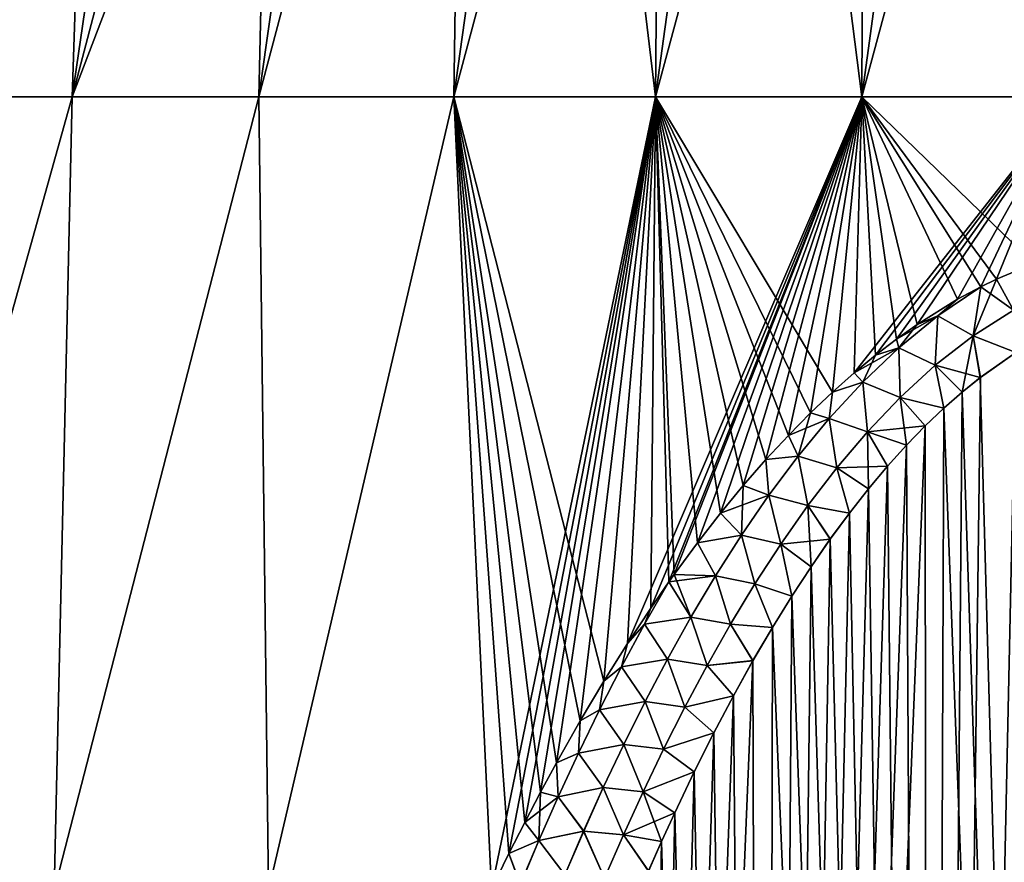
# Model space of a CAD drawing. Header units: metres. Extents: x -109 to 109, y -505 to 40.
# Tile 245 of 331: x 67 to 75, y -73 to -66. Entities that reach past the tile are written whole.
import ezdxf

# ---------------------------------------------------------------- set-up
doc = ezdxf.new("R2010")
doc.units = ezdxf.units.M
doc.layers.add('solid_K244224000C74', color=7, linetype='CONTINUOUS')

msp = doc.modelspace()

# ---------------------------------------------------------------- linework, layer by layer
at = {"layer": 'solid_K244224000C74'}
for points in [[(65.749199, -66.448959, -15.097386), (67.450127, -59.914131, -13.347536), (68.18602, -59.914131, -13.817914)], [(67.232979, -66.448959, -16.050953), (65.749199, -66.448959, -15.097386), (68.18602, -59.914131, -13.817914)], [(65.749199, -66.448959, -15.097386), (66.740768, -59.914131, -12.838007), (67.450127, -59.914131, -13.347536)], [(65.749199, -66.448959, 15.097386), (67.450127, -59.914131, 13.347536), (66.740768, -59.914131, 12.838007)], [(65.749199, -66.448959, 15.097386), (67.232979, -66.448959, 16.050953), (67.450127, -59.914131, 13.347536)], [(67.232979, -66.448959, -16.050953), (68.946304, -59.914131, -14.24776), (69.728745, -59.914131, -14.635815)], [(68.800682, -66.448959, -16.859159), (67.232979, -66.448959, -16.050953), (69.728745, -59.914131, -14.635815)], [(67.232979, -66.448959, -16.050953), (68.18602, -59.914131, -13.817914), (68.946304, -59.914131, -14.24776)], [(67.232979, -66.448959, 16.050953), (68.18602, -59.914131, 13.817914), (67.450127, -59.914131, 13.347536)], [(67.232979, -66.448959, 16.050953), (68.946304, -59.914131, 14.247761), (68.18602, -59.914131, 13.817914)], [(67.232979, -66.448959, 16.050953), (68.800682, -66.448959, 16.859159), (68.946304, -59.914131, 14.247761)], [(68.800682, -66.448959, -16.859159), (69.728745, -59.914131, -14.635815), (70.531044, -59.914131, -14.98094)], [(70.43811, -66.448959, -17.514687), (68.800682, -66.448959, -16.859159), (70.531044, -59.914131, -14.98094)], [(68.800682, -66.448959, 16.859159), (69.728745, -59.914131, 14.635815), (68.946304, -59.914131, 14.247761)], [(68.800682, -66.448959, 16.859159), (70.531044, -59.914131, 14.98094), (69.728745, -59.914131, 14.635815)], [(68.800682, -66.448959, 16.859159), (70.43811, -66.448959, 17.514687), (70.531044, -59.914131, 14.98094)], [(70.43811, -66.448959, -17.514687), (71.350853, -59.914131, -15.282123), (72.185768, -59.914131, -15.53848)], [(72.130432, -66.448959, -18.011599), (70.43811, -66.448959, -17.514687), (72.185768, -59.914131, -15.53848)], [(70.43811, -66.448959, -17.514687), (70.531044, -59.914131, -14.98094), (71.350853, -59.914131, -15.282123)], [(70.43811, -66.448959, 17.514687), (71.350853, -59.914131, 15.282123), (70.531044, -59.914131, 14.98094)], [(70.43811, -66.448959, 17.514687), (72.130432, -66.448959, 18.011599), (71.350853, -59.914131, 15.282123)], [(72.130432, -66.448959, 18.011599), (72.185768, -59.914131, 15.53848), (71.350853, -59.914131, 15.282123)], [(72.130432, -66.448959, -18.011599), (73.033333, -59.914131, -15.74926), (73.89106, -59.914131, -15.913844)], [(73.862328, -66.448959, -18.345394), (72.130432, -66.448959, -18.011599), (73.89106, -59.914131, -15.913844)], [(72.130432, -66.448959, -18.011599), (72.185768, -59.914131, -15.53848), (73.033333, -59.914131, -15.74926)], [(72.130432, -66.448959, 18.011599), (73.033333, -59.914131, 15.74926), (72.185768, -59.914131, 15.53848)], [(72.130432, -66.448959, 18.011599), (73.862328, -66.448959, 18.345394), (73.033333, -59.914131, 15.74926)], [(73.862328, -66.448959, 18.345394), (73.89106, -59.914131, 15.913844), (73.033333, -59.914131, 15.74926)], [(73.862328, -66.448959, -18.345394), (74.756447, -59.914131, -16.03175), (75.626945, -59.914131, -16.102633)], [(75.618118, -66.448959, -18.51305), (73.862328, -66.448959, -18.345394), (75.626945, -59.914131, -16.102633)], [(73.862328, -66.448959, -18.345394), (73.89106, -59.914131, -15.913844), (74.756447, -59.914131, -16.03175)], [(73.862328, -66.448959, 18.345394), (74.756447, -59.914131, 16.03175), (73.89106, -59.914131, 15.913844)], [(73.862328, -66.448959, 18.345394), (75.618118, -66.448959, 18.51305), (74.756447, -59.914131, 16.03175)], [(75.618118, -66.448959, 18.51305), (75.626945, -59.914131, 16.102633), (74.756447, -59.914131, 16.03175)], [(65.366982, -73.114449, -17.303957), (65.749199, -66.448959, -15.097386), (67.232979, -66.448959, -16.050953)], [(67.080734, -73.114449, -18.293396), (65.366982, -73.114449, -17.303957), (67.232979, -66.448959, -16.050953)], [(65.367058, -73.114449, 17.304005), (67.232979, -66.448959, 16.050953), (65.749199, -66.448959, 15.097386)], [(65.367058, -73.114449, 17.304005), (67.08078, -73.114449, 18.293423), (67.232979, -66.448959, 16.050953)], [(67.080734, -73.114449, -18.293396), (67.232979, -66.448959, -16.050953), (68.800682, -66.448959, -16.859159)], [(68.881599, -73.114449, -19.113632), (67.080734, -73.114449, -18.293396), (68.800682, -66.448959, -16.859159)], [(67.08078, -73.114449, 18.293423), (68.800682, -66.448959, 16.859159), (67.232979, -66.448959, 16.050953)], [(67.08078, -73.114449, 18.293423), (68.88163, -73.114449, 19.113644), (68.800682, -66.448959, 16.859159)], [(68.881599, -73.114449, -19.113632), (68.800682, -66.448959, -16.859159), (70.43811, -66.448959, -17.514687)], [(68.88163, -73.114449, 19.113644), (70.43811, -66.448959, 17.514687), (68.800682, -66.448959, 16.859159)], [(70.752464, -73.105049, -19.754238), (68.881599, -73.114449, -19.113632), (70.43811, -66.448959, -17.514687)], [(68.88163, -73.114449, 19.113644), (70.752464, -73.105049, 19.754238), (70.43811, -66.448959, 17.514687)], [(70.752464, -73.105049, -19.754238), (70.43811, -66.448959, -17.514687), (72.130432, -66.448959, -18.011599)], [(71.697098, -71.357811, 19.494209), (72.130432, -66.448959, 18.011599), (70.43811, -66.448959, 17.514687)], [(71.498619, -71.692032, 19.544426), (71.697098, -71.357811, 19.494209), (70.43811, -66.448959, 17.514687)], [(71.299263, -72.044052, 19.59697), (71.498619, -71.692032, 19.544426), (70.43811, -66.448959, 17.514687)], [(71.166092, -72.289268, 19.633465), (71.299263, -72.044052, 19.59697), (70.43811, -66.448959, 17.514687)], [(71.03286, -72.543404, 19.671265), (71.166092, -72.289268, 19.633465), (70.43811, -66.448959, 17.514687)], [(70.89946, -72.806122, 19.710192), (71.03286, -72.543404, 19.671265), (70.43811, -66.448959, 17.514687)], [(70.752464, -73.105049, 19.754238), (70.89946, -72.806122, 19.710192), (70.43811, -66.448959, 17.514687)], [(70.899536, -72.805962, -19.710169), (70.752464, -73.105049, -19.754238), (72.130432, -66.448959, -18.011599)], [(71.032944, -72.543251, -19.671242), (70.899536, -72.805962, -19.710169), (72.130432, -66.448959, -18.011599)], [(71.166176, -72.289116, -19.633442), (71.032944, -72.543251, -19.671242), (72.130432, -66.448959, -18.011599)], [(71.299347, -72.043907, -19.596947), (71.166176, -72.289116, -19.633442), (72.130432, -66.448959, -18.011599)], [(71.498703, -71.691895, -19.544405), (71.299347, -72.043907, -19.596947), (72.130432, -66.448959, -18.011599)], [(71.697182, -71.357674, -19.49419), (71.498703, -71.691895, -19.544405), (72.130432, -66.448959, -18.011599)], [(71.697098, -71.357811, 19.494209), (71.894974, -71.04184, 19.446671), (72.130432, -66.448959, 18.011599)], [(71.89505, -71.04171, -19.446651), (71.697182, -71.357674, -19.49419), (72.130432, -66.448959, -18.011599)], [(71.894974, -71.04184, 19.446671), (72.091995, -70.743484, 19.401695), (72.130432, -66.448959, 18.011599)], [(71.89505, -71.04171, -19.446651), (72.130432, -66.448959, -18.011599), (73.862328, -66.448959, -18.345394)], [(72.092079, -70.74337, -19.401678), (71.89505, -71.04171, -19.446651), (73.862328, -66.448959, -18.345394)], [(72.091995, -70.743484, 19.401695), (72.243759, -70.52359, 19.368364), (72.130432, -66.448959, 18.011599)], [(72.243752, -70.523598, -19.368366), (72.092079, -70.74337, -19.401678), (73.862328, -66.448959, -18.345394)], [(73.617516, -68.928856, 19.12536), (73.862328, -66.448959, 18.345394), (72.130432, -66.448959, 18.011599)], [(73.432938, -69.103661, 19.152086), (73.617516, -68.928856, 19.12536), (72.130432, -66.448959, 18.011599)], [(73.246574, -69.29287, 19.181105), (73.432938, -69.103661, 19.152086), (72.130432, -66.448959, 18.011599)], [(73.057945, -69.495979, 19.212076), (73.246574, -69.29287, 19.181105), (72.130432, -66.448959, 18.011599)], [(72.867599, -69.714035, 19.245314), (73.057945, -69.495979, 19.212076), (72.130432, -66.448959, 18.011599)], [(72.675896, -69.947708, 19.280985), (72.867599, -69.714035, 19.245314), (72.130432, -66.448959, 18.011599)], [(72.48243, -70.19651, 19.318752), (72.675896, -69.947708, 19.280985), (72.130432, -66.448959, 18.011599)], [(72.287712, -70.461555, 19.358944), (72.48243, -70.19651, 19.318752), (72.130432, -66.448959, 18.011599)], [(72.243759, -70.52359, 19.368364), (72.287712, -70.461555, 19.358944), (72.130432, -66.448959, 18.011599)], [(72.287788, -70.461441, -19.358927), (72.243752, -70.523598, -19.368366), (73.862328, -66.448959, -18.345394)], [(72.482513, -70.196404, -19.318737), (72.287788, -70.461441, -19.358927), (73.862328, -66.448959, -18.345394)], [(72.675972, -69.947609, -19.280972), (72.482513, -70.196404, -19.318737), (73.862328, -66.448959, -18.345394)], [(72.867676, -69.713951, -19.2453), (72.675972, -69.947609, -19.280972), (73.862328, -66.448959, -18.345394)], [(73.058014, -69.495903, -19.212063), (72.867676, -69.713951, -19.2453), (73.862328, -66.448959, -18.345394)], [(73.246643, -69.292801, -19.181095), (73.058014, -69.495903, -19.212063), (73.862328, -66.448959, -18.345394)], [(73.432999, -69.1036, -19.152077), (73.246643, -69.292801, -19.181095), (73.862328, -66.448959, -18.345394)], [(73.617569, -68.928802, -19.125353), (73.432999, -69.1036, -19.152077), (73.862328, -66.448959, -18.345394)], [(73.617516, -68.928856, 19.12536), (73.799812, -68.767746, 19.100731), (73.862328, -66.448959, 18.345394)], [(73.799858, -68.7677, -19.100723), (73.617569, -68.928802, -19.125353), (73.862328, -66.448959, -18.345394)], [(73.799812, -68.767746, 19.100731), (73.97908, -68.619301, 19.077869), (73.862328, -66.448959, 18.345394)], [(73.799858, -68.7677, -19.100723), (73.862328, -66.448959, -18.345394), (75.618118, -66.448959, -18.51305)], [(73.979118, -68.619278, -19.077866), (73.799858, -68.7677, -19.100723), (75.618118, -66.448959, -18.51305)], [(75.308586, -67.849342, 18.959564), (75.618118, -66.448959, 18.51305), (73.862328, -66.448959, 18.345394)], [(74.993813, -67.980392, 18.979677), (75.308586, -67.849342, 18.959564), (73.862328, -66.448959, 18.345394)], [(74.862099, -68.045029, 18.989685), (74.993813, -67.980392, 18.979677), (73.862328, -66.448959, 18.345394)], [(74.667564, -68.149666, 19.005722), (74.862099, -68.045029, 18.989685), (73.862328, -66.448959, 18.345394)], [(74.329491, -68.361351, 19.038324), (74.667564, -68.149666, 19.005722), (73.862328, -66.448959, 18.345394)], [(74.155693, -68.484161, 19.057144), (74.329491, -68.361351, 19.038324), (73.862328, -66.448959, 18.345394)], [(73.97908, -68.619301, 19.077869), (74.155693, -68.484161, 19.057144), (73.862328, -66.448959, 18.345394)], [(74.155731, -68.484146, -19.05714), (73.979118, -68.619278, -19.077866), (75.618118, -66.448959, -18.51305)], [(74.329521, -68.361336, -19.038322), (74.155731, -68.484146, -19.05714), (75.618118, -66.448959, -18.51305)], [(74.667595, -68.149643, -19.00572), (74.329521, -68.361336, -19.038322), (75.618118, -66.448959, -18.51305)], [(74.862106, -68.045021, -18.989683), (74.667595, -68.149643, -19.00572), (75.618118, -66.448959, -18.51305)], [(74.993851, -67.980377, -18.979673), (74.862106, -68.045021, -18.989683), (75.618118, -66.448959, -18.51305)], [(75.308624, -67.849335, -18.959562), (74.993851, -67.980377, -18.979673), (75.618118, -66.448959, -18.51305)], [(75.13813, -68.24205, 19.051035), (75.308586, -67.849342, 18.959564), (74.993813, -67.980392, 18.979677)], [(75.138145, -68.242096, -19.051044), (74.993851, -67.980377, -18.979673), (75.308624, -67.849335, -18.959562)], [(74.502319, -68.287819, 19.033316), (74.862099, -68.045029, 18.989685), (74.667564, -68.149666, 19.005722)], [(74.797409, -68.457825, 19.087412), (74.862099, -68.045029, 18.989685), (74.502319, -68.287819, 19.033316)], [(74.502342, -68.287834, -19.033318), (74.667595, -68.149643, -19.00572), (74.862106, -68.045021, -18.989683)], [(74.502342, -68.287834, -19.033318), (74.862106, -68.045021, -18.989683), (74.79744, -68.457886, -19.087421)], [(74.797409, -68.457825, 19.087412), (75.13813, -68.24205, 19.051035), (74.862099, -68.045029, 18.989685)], [(74.79744, -68.457886, -19.087421), (74.862106, -68.045021, -18.989683), (74.993851, -67.980377, -18.979673)], [(74.79744, -68.457886, -19.087421), (74.993851, -67.980377, -18.979673), (75.138145, -68.242096, -19.051044)], [(75.13813, -68.24205, 19.051035), (74.993813, -67.980392, 18.979677), (74.862099, -68.045029, 18.989685)], [(74.502319, -68.287819, 19.033316), (74.667564, -68.149666, 19.005722), (74.329491, -68.361351, 19.038324)], [(74.502342, -68.287834, -19.033318), (74.329521, -68.361336, -19.038322), (74.667595, -68.149643, -19.00572)], [(74.502319, -68.287819, 19.033316), (74.329491, -68.361351, 19.038324), (74.155693, -68.484161, 19.057144)], [(74.174339, -68.556671, 19.081343), (74.502319, -68.287819, 19.033316), (74.155693, -68.484161, 19.057144)], [(74.480713, -68.704185, 19.128677), (74.502319, -68.287819, 19.033316), (74.174339, -68.556671, 19.081343)], [(74.17437, -68.556686, -19.081348), (74.329521, -68.361336, -19.038322), (74.502342, -68.287834, -19.033318)], [(74.17437, -68.556686, -19.081348), (74.502342, -68.287834, -19.033318), (74.480759, -68.704254, -19.128687)], [(74.480713, -68.704185, 19.128677), (74.797409, -68.457825, 19.087412), (74.502319, -68.287819, 19.033316)], [(74.502342, -68.287834, -19.033318), (74.79744, -68.457886, -19.087421), (74.480759, -68.704254, -19.128687)], [(74.797409, -68.457825, 19.087412), (75.157936, -68.598297, 19.087881), (75.13813, -68.24205, 19.051035)], [(74.79744, -68.457886, -19.087421), (75.138145, -68.242096, -19.051044), (75.158165, -68.598152, -19.087858)], [(74.17437, -68.556686, -19.081348), (74.155731, -68.484146, -19.05714), (74.329521, -68.361336, -19.038322)], [(74.423241, -102.718796, -20.349541), (75.446625, -68.437431, -19.062998), (75.723602, -68.319893, -19.044788)], [(75.807175, -102.819328, -20.24612), (74.423241, -102.718796, -20.349541), (75.723602, -68.319893, -19.044788)], [(74.423241, -102.718796, -20.349541), (75.158165, -68.598152, -19.087858), (75.446625, -68.437431, -19.062998)], [(74.480713, -68.704185, 19.128677), (74.858681, -68.806313, 19.120047), (74.797409, -68.457825, 19.087412)], [(74.480759, -68.704254, -19.128687), (74.79744, -68.457886, -19.087421), (74.706009, -68.9291, -19.138977)], [(74.79744, -68.457886, -19.087421), (74.858917, -68.806129, -19.120018), (74.706009, -68.9291, -19.138977)], [(74.797409, -68.457825, 19.087412), (74.858681, -68.806313, 19.120047), (75.157936, -68.598297, 19.087881)], [(74.79744, -68.457886, -19.087421), (75.158165, -68.598152, -19.087858), (74.858917, -68.806129, -19.120018)], [(74.174339, -68.556671, 19.081343), (74.155693, -68.484161, 19.057144), (73.97908, -68.619301, 19.077869)], [(74.17437, -68.556686, -19.081348), (73.979118, -68.619278, -19.077866), (74.155731, -68.484146, -19.05714)], [(74.174339, -68.556671, 19.081343), (73.97908, -68.619301, 19.077869), (73.799812, -68.767746, 19.100731)], [(73.871429, -68.846176, 19.132589), (74.174339, -68.556671, 19.081343), (73.799812, -68.767746, 19.100731)], [(73.871468, -68.846199, -19.132599), (73.799858, -68.7677, -19.100723), (73.979118, -68.619278, -19.077866)], [(74.185959, -68.974533, 19.173637), (74.174339, -68.556671, 19.081343), (73.871429, -68.846176, 19.132589)], [(73.871468, -68.846199, -19.132599), (73.979118, -68.619278, -19.077866), (74.17437, -68.556686, -19.081348)], [(73.871468, -68.846199, -19.132599), (74.17437, -68.556686, -19.081348), (74.18602, -68.974609, -19.173649)], [(74.185959, -68.974533, 19.173637), (74.480713, -68.704185, 19.128677), (74.174339, -68.556671, 19.081343)], [(74.17437, -68.556686, -19.081348), (74.480759, -68.704254, -19.128687), (74.18602, -68.974609, -19.173649)], [(74.423241, -102.718796, -20.349541), (74.858917, -68.806129, -19.120018), (75.158165, -68.598152, -19.087858)], [(75.80751, -102.819344, 20.246107), (75.157936, -68.598297, 19.087881), (74.858681, -68.806313, 19.120047)], [(74.185959, -68.974533, 19.173637), (74.550957, -69.065056, 19.159945), (74.480713, -68.704185, 19.128677)], [(74.18602, -68.974609, -19.173649), (74.480759, -68.704254, -19.128687), (74.551208, -69.064835, -19.15991)], [(74.480713, -68.704185, 19.128677), (74.550957, -69.065056, 19.159945), (74.705765, -68.929298, 19.139009)], [(74.480713, -68.704185, 19.128677), (74.705765, -68.929298, 19.139009), (74.858681, -68.806313, 19.120047)], [(74.480759, -68.704254, -19.128687), (74.706009, -68.9291, -19.138977), (74.551208, -69.064835, -19.15991)], [(73.871429, -68.846176, 19.132589), (73.799812, -68.767746, 19.100731), (73.617516, -68.928856, 19.12536)], [(73.871468, -68.846199, -19.132599), (73.617569, -68.928802, -19.125353), (73.799858, -68.7677, -19.100723)], [(73.590431, -69.151276, 19.186123), (73.871429, -68.846176, 19.132589), (73.617516, -68.928856, 19.12536)], [(73.910851, -69.26326, 19.221329), (73.871429, -68.846176, 19.132589), (73.590431, -69.151276, 19.186123)], [(73.590477, -69.151306, -19.186136), (73.617569, -68.928802, -19.125353), (73.871468, -68.846199, -19.132599)], [(73.590477, -69.151306, -19.186136), (73.871468, -68.846199, -19.132599), (73.910927, -69.263336, -19.221338)], [(73.910851, -69.26326, 19.221329), (74.185959, -68.974533, 19.173637), (73.871429, -68.846176, 19.132589)], [(73.871468, -68.846199, -19.132599), (74.18602, -68.974609, -19.173649), (73.910927, -69.263336, -19.221338)], [(74.423241, -102.718796, -20.349541), (74.706009, -68.9291, -19.138977), (74.858917, -68.806129, -19.120018)], [(75.80751, -102.819344, 20.246107), (74.858681, -68.806313, 19.120047), (74.705765, -68.929298, 19.139009)], [(73.590431, -69.151276, 19.186123), (73.617516, -68.928856, 19.12536), (73.432938, -69.103661, 19.152086)], [(73.590477, -69.151306, -19.186136), (73.432999, -69.1036, -19.152077), (73.617569, -68.928802, -19.125353)], [(74.423241, -102.718796, -20.349541), (74.551208, -69.064835, -19.15991), (74.706009, -68.9291, -19.138977)], [(75.80751, -102.819344, 20.246107), (74.705765, -68.929298, 19.139009), (74.550957, -69.065056, 19.159945)], [(73.910851, -69.26326, 19.221329), (74.394951, -69.214119, 19.182842), (74.185959, -68.974533, 19.173637)], [(73.910927, -69.263336, -19.221338), (74.18602, -68.974609, -19.173649), (74.237823, -69.375984, -19.20771)], [(74.185959, -68.974533, 19.173637), (74.394951, -69.214119, 19.182842), (74.550957, -69.065056, 19.159945)], [(74.18602, -68.974609, -19.173649), (74.551208, -69.064835, -19.15991), (74.395203, -69.213875, -19.182804)], [(74.18602, -68.974609, -19.173649), (74.395203, -69.213875, -19.182804), (74.237823, -69.375984, -19.20771)], [(73.590431, -69.151276, 19.186123), (73.432938, -69.103661, 19.152086), (73.246574, -69.29287, 19.181105)], [(73.328583, -69.468872, -19.241343), (73.246643, -69.292801, -19.181095), (73.432999, -69.1036, -19.152077)], [(73.328583, -69.468872, -19.241343), (73.432999, -69.1036, -19.152077), (73.590477, -69.151306, -19.186136)], [(74.423508, -102.718819, 20.34951), (74.550957, -69.065056, 19.159945), (74.394951, -69.214119, 19.182842)], [(74.423241, -102.718796, -20.349541), (74.395203, -69.213875, -19.182804), (74.551208, -69.064835, -19.15991)], [(74.423508, -102.718819, 20.34951), (75.80751, -102.819344, 20.246107), (74.550957, -69.065056, 19.159945)], [(73.328522, -69.468834, 19.241327), (73.590431, -69.151276, 19.186123), (73.246574, -69.29287, 19.181105)], [(73.653214, -69.566788, 19.271109), (73.590431, -69.151276, 19.186123), (73.328522, -69.468834, 19.241327)], [(73.328583, -69.468872, -19.241343), (73.590477, -69.151306, -19.186136), (73.653305, -69.566864, -19.271118)], [(73.653214, -69.566788, 19.271109), (73.910851, -69.26326, 19.221329), (73.590431, -69.151276, 19.186123)], [(73.590477, -69.151306, -19.186136), (73.910927, -69.263336, -19.221338), (73.653305, -69.566864, -19.271118)], [(73.04361, -102.516113, -20.557356), (74.237823, -69.375984, -19.20771), (74.395203, -69.213875, -19.182804)], [(74.423241, -102.718796, -20.349541), (73.04361, -102.516113, -20.557356), (74.395203, -69.213875, -19.182804)], [(73.328522, -69.468834, 19.241327), (73.246574, -69.29287, 19.181105), (73.057945, -69.495979, 19.212076)], [(73.328583, -69.468872, -19.241343), (73.058014, -69.495903, -19.212063), (73.246643, -69.292801, -19.181095)], [(73.653214, -69.566788, 19.271109), (74.079124, -69.552048, 19.234692), (73.910851, -69.26326, 19.221329)], [(73.653305, -69.566864, -19.271118), (73.910927, -69.263336, -19.221338), (73.920044, -69.741508, -19.263636)], [(73.910851, -69.26326, 19.221329), (74.237572, -69.376251, 19.20775), (74.394951, -69.214119, 19.182842)], [(73.910851, -69.26326, 19.221329), (74.079124, -69.552048, 19.234692), (74.237572, -69.376251, 19.20775)], [(73.910927, -69.263336, -19.221338), (74.237823, -69.375984, -19.20771), (74.079369, -69.551773, -19.23465)], [(73.910927, -69.263336, -19.221338), (74.079369, -69.551773, -19.23465), (73.920044, -69.741508, -19.263636)], [(74.423508, -102.718819, 20.34951), (74.394951, -69.214119, 19.182842), (74.237572, -69.376251, 19.20775)], [(73.04361, -102.516113, -20.557356), (74.079369, -69.551773, -19.23465), (74.237823, -69.375984, -19.20771)], [(74.423508, -102.718819, 20.34951), (74.237572, -69.376251, 19.20775), (74.079124, -69.552048, 19.234692)], [(73.083076, -69.796097, 19.297724), (73.057945, -69.495979, 19.212076), (72.867599, -69.714035, 19.245314)], [(73.08316, -69.796143, -19.297741), (72.867676, -69.713951, -19.2453), (73.058014, -69.495903, -19.212063)], [(73.083076, -69.796097, 19.297724), (73.328522, -69.468834, 19.241327), (73.057945, -69.495979, 19.212076)], [(73.08316, -69.796143, -19.297741), (73.058014, -69.495903, -19.212063), (73.328583, -69.468872, -19.241343)], [(73.410927, -69.882057, 19.322456), (73.328522, -69.468834, 19.241327), (73.083076, -69.796097, 19.297724)], [(73.08316, -69.796143, -19.297741), (73.328583, -69.468872, -19.241343), (73.411034, -69.882149, -19.322466)], [(73.410927, -69.882057, 19.322456), (73.653214, -69.566788, 19.271109), (73.328522, -69.468834, 19.241327)], [(73.328583, -69.468872, -19.241343), (73.653305, -69.566864, -19.271118), (73.411034, -69.882149, -19.322466)], [(73.04361, -102.516113, -20.557356), (73.920044, -69.741508, -19.263636), (74.079369, -69.551773, -19.23465)], [(73.410927, -69.882057, 19.322456), (73.75956, -69.945419, 19.294754), (73.653214, -69.566788, 19.271109)], [(73.411034, -69.882149, -19.322466), (73.653305, -69.566864, -19.271118), (73.759796, -69.945114, -19.294706)], [(73.653214, -69.566788, 19.271109), (73.919807, -69.741798, 19.263681), (74.079124, -69.552048, 19.234692)], [(73.653214, -69.566788, 19.271109), (73.75956, -69.945419, 19.294754), (73.919807, -69.741798, 19.263681)], [(73.653305, -69.566864, -19.271118), (73.920044, -69.741508, -19.263636), (73.759796, -69.945114, -19.294706)], [(74.423508, -102.718819, 20.34951), (74.079124, -69.552048, 19.234692), (73.919807, -69.741798, 19.263681)], [(73.083076, -69.796097, 19.297724), (72.867599, -69.714035, 19.245314), (72.675896, -69.947708, 19.280985)], [(72.852272, -70.131439, -19.355009), (72.675972, -69.947609, -19.280972), (72.867676, -69.713951, -19.2453)], [(72.852272, -70.131439, -19.355009), (72.867676, -69.713951, -19.2453), (73.08316, -69.796143, -19.297741)], [(73.04361, -102.516113, -20.557356), (73.759796, -69.945114, -19.294706), (73.920044, -69.741508, -19.263636)], [(74.423508, -102.718819, 20.34951), (73.919807, -69.741798, 19.263681), (73.75956, -69.945419, 19.294754)], [(72.85218, -70.131386, 19.35499), (73.083076, -69.796097, 19.297724), (72.675896, -69.947708, 19.280985)], [(73.182266, -70.206932, 19.375006), (73.083076, -69.796097, 19.297724), (72.85218, -70.131386, 19.35499)], [(72.852272, -70.131439, -19.355009), (73.08316, -69.796143, -19.297741), (73.182388, -70.207024, -19.375011)], [(73.182266, -70.206932, 19.375006), (73.410927, -69.882057, 19.322456), (73.083076, -69.796097, 19.297724)], [(73.08316, -69.796143, -19.297741), (73.411034, -69.882149, -19.322466), (73.182388, -70.207024, -19.375011)], [(72.85218, -70.131386, 19.35499), (72.675896, -69.947708, 19.280985), (72.48243, -70.19651, 19.318752)], [(72.852272, -70.131439, -19.355009), (72.482513, -70.196404, -19.318737), (72.675972, -69.947609, -19.280972)], [(73.04361, -102.516113, -20.557356), (73.598862, -70.163353, -19.327879), (73.759796, -69.945114, -19.294706)], [(73.182266, -70.206932, 19.375006), (73.598625, -70.163673, 19.327927), (73.410927, -69.882057, 19.322456)], [(73.182388, -70.207024, -19.375011), (73.411034, -69.882149, -19.322466), (73.437233, -70.396034, -19.363171)], [(73.410927, -69.882057, 19.322456), (73.598625, -70.163673, 19.327927), (73.75956, -69.945419, 19.294754)], [(73.411034, -69.882149, -19.322466), (73.759796, -69.945114, -19.294706), (73.598862, -70.163353, -19.327879)], [(73.411034, -69.882149, -19.322466), (73.598862, -70.163353, -19.327879), (73.437233, -70.396034, -19.363171)], [(74.423508, -102.718819, 20.34951), (73.75956, -69.945419, 19.294754), (73.598625, -70.163673, 19.327927)], [(72.634064, -70.473305, 19.41288), (72.48243, -70.19651, 19.318752), (72.287712, -70.461555, 19.358944)], [(72.634171, -70.473358, -19.412901), (72.287788, -70.461441, -19.358927), (72.482513, -70.196404, -19.318737)], [(72.634064, -70.473305, 19.41288), (72.85218, -70.131386, 19.35499), (72.48243, -70.19651, 19.318752)], [(72.634171, -70.473358, -19.412901), (72.482513, -70.196404, -19.318737), (72.852272, -70.131439, -19.355009)], [(72.965775, -70.539848, 19.42848), (72.85218, -70.131386, 19.35499), (72.634064, -70.473305, 19.41288)], [(72.634171, -70.473358, -19.412901), (72.852272, -70.131439, -19.355009), (72.965912, -70.53994, -19.428484)], [(72.965775, -70.539848, 19.42848), (73.182266, -70.206932, 19.375006), (72.85218, -70.131386, 19.35499)], [(72.852272, -70.131439, -19.355009), (73.182388, -70.207024, -19.375011), (72.965912, -70.53994, -19.428484)], [(73.04361, -102.516113, -20.557356), (73.437233, -70.396034, -19.363171), (73.598862, -70.163353, -19.327879)], [(73.182266, -70.206932, 19.375006), (73.437004, -70.39637, 19.363222), (73.598625, -70.163673, 19.327927)], [(74.423508, -102.718819, 20.34951), (73.598625, -70.163673, 19.327927), (73.437004, -70.39637, 19.363222)], [(72.965775, -70.539848, 19.42848), (73.274765, -70.643974, 19.400669), (73.182266, -70.206932, 19.375006)], [(72.965912, -70.53994, -19.428484), (73.182388, -70.207024, -19.375011), (73.274986, -70.643631, -19.400616)], [(73.182266, -70.206932, 19.375006), (73.274765, -70.643974, 19.400669), (73.437004, -70.39637, 19.363222)], [(73.182388, -70.207024, -19.375011), (73.437233, -70.396034, -19.363171), (73.274986, -70.643631, -19.400616)], [(73.04361, -102.516113, -20.557356), (73.274986, -70.643631, -19.400616), (73.437233, -70.396034, -19.363171)], [(74.423508, -102.718819, 20.34951), (73.437004, -70.39637, 19.363222), (73.274765, -70.643974, 19.400669)], [(72.039139, -70.878799, 19.430563), (72.243759, -70.52359, 19.368364), (72.091995, -70.743484, 19.401695)], [(72.427223, -70.820694, 19.471201), (72.243759, -70.52359, 19.368364), (72.039139, -70.878799, 19.430563)], [(72.039146, -70.878815, -19.430569), (72.092079, -70.74337, -19.401678), (72.243752, -70.523598, -19.368366)], [(72.039146, -70.878815, -19.430569), (72.243752, -70.523598, -19.368366), (72.427345, -70.820755, -19.471222)], [(72.427345, -70.820755, -19.471222), (72.243752, -70.523598, -19.368366), (72.287788, -70.461441, -19.358927)], [(72.634064, -70.473305, 19.41288), (72.287712, -70.461555, 19.358944), (72.243759, -70.52359, 19.368364)], [(72.427223, -70.820694, 19.471201), (72.634064, -70.473305, 19.41288), (72.243759, -70.52359, 19.368364)], [(72.427345, -70.820755, -19.471222), (72.287788, -70.461441, -19.358927), (72.634171, -70.473358, -19.412901)], [(72.760086, -70.879372, 19.482645), (72.634064, -70.473305, 19.41288), (72.427223, -70.820694, 19.471201)], [(72.427345, -70.820755, -19.471222), (72.634171, -70.473358, -19.412901), (72.760239, -70.879478, -19.482649)], [(72.760086, -70.879372, 19.482645), (72.965775, -70.539848, 19.42848), (72.634064, -70.473305, 19.41288)], [(72.634171, -70.473358, -19.412901), (72.965912, -70.53994, -19.428484), (72.760239, -70.879478, -19.482649)], [(72.760086, -70.879372, 19.482645), (73.112015, -70.907135, 19.440292), (72.965775, -70.539848, 19.42848)], [(72.760239, -70.879478, -19.482649), (72.965912, -70.53994, -19.428484), (73.112228, -70.906776, -19.440237)], [(72.965775, -70.539848, 19.42848), (73.112015, -70.907135, 19.440292), (73.274765, -70.643974, 19.400669)], [(72.965912, -70.53994, -19.428484), (73.274986, -70.643631, -19.400616), (73.112228, -70.906776, -19.440237)], [(73.04361, -102.516113, -20.557356), (73.112228, -70.906776, -19.440237), (73.274986, -70.643631, -19.400616)], [(74.423508, -102.718819, 20.34951), (73.274765, -70.643974, 19.400669), (73.112015, -70.907135, 19.440292)], [(72.039139, -70.878799, 19.430563), (72.091995, -70.743484, 19.401695), (71.894974, -71.04184, 19.446671)], [(72.039146, -70.878815, -19.430569), (71.89505, -71.04171, -19.446651), (72.092079, -70.74337, -19.401678)], [(72.230568, -71.172836, 19.529816), (72.427223, -70.820694, 19.471201), (72.039139, -70.878799, 19.430563)], [(72.039146, -70.878815, -19.430569), (72.427345, -70.820755, -19.471222), (72.230705, -71.172905, -19.529837)], [(72.564186, -71.224602, 19.537338), (72.427223, -70.820694, 19.471201), (72.230568, -71.172836, 19.529816)], [(72.230705, -71.172905, -19.529837), (72.427345, -70.820755, -19.471222), (72.564354, -71.224709, -19.53734)], [(72.564186, -71.224602, 19.537338), (72.760086, -70.879372, 19.482645), (72.427223, -70.820694, 19.471201)], [(72.427345, -70.820755, -19.471222), (72.760239, -70.879478, -19.482649), (72.564354, -71.224709, -19.53734)], [(71.845222, -71.236641, 19.492615), (72.039139, -70.878799, 19.430563), (71.894974, -71.04184, 19.446671)], [(72.230568, -71.172836, 19.529816), (72.039139, -70.878799, 19.430563), (71.845222, -71.236641, 19.492615)], [(71.845253, -71.236656, -19.492624), (71.89505, -71.04171, -19.446651), (72.039146, -70.878815, -19.430569)], [(71.845253, -71.236656, -19.492624), (72.039146, -70.878815, -19.430569), (72.230705, -71.172905, -19.529837)], [(72.564186, -71.224602, 19.537338), (72.948746, -71.185539, 19.482107), (72.760086, -70.879372, 19.482645)], [(72.564354, -71.224709, -19.53734), (72.760239, -70.879478, -19.482649), (72.948952, -71.185173, -19.482052)], [(72.760086, -70.879372, 19.482645), (72.948746, -71.185539, 19.482107), (73.112015, -70.907135, 19.440292)], [(72.760239, -70.879478, -19.482649), (73.112228, -70.906776, -19.440237), (72.948952, -71.185173, -19.482052)], [(73.043808, -102.516144, 20.55732), (73.112015, -70.907135, 19.440292), (72.948746, -71.185539, 19.482107)], [(73.04361, -102.516113, -20.557356), (72.948952, -71.185173, -19.482052), (73.112228, -70.906776, -19.440237)], [(73.043808, -102.516144, 20.55732), (74.423508, -102.718819, 20.34951), (73.112015, -70.907135, 19.440292)], [(71.845222, -71.236641, 19.492615), (71.894974, -71.04184, 19.446671), (71.697098, -71.357811, 19.494209)], [(71.845253, -71.236656, -19.492624), (71.697182, -71.357674, -19.49419), (71.89505, -71.04171, -19.446651)], [(71.671829, -102.208084, -20.87145), (72.785248, -71.479805, -19.526094), (72.948952, -71.185173, -19.482052)], [(73.04361, -102.516113, -20.557356), (71.671829, -102.208084, -20.87145), (72.948952, -71.185173, -19.482052)], [(72.043053, -71.529045, 19.588608), (72.230568, -71.172836, 19.529816), (71.845222, -71.236641, 19.492615)], [(71.845253, -71.236656, -19.492624), (72.230705, -71.172905, -19.529837), (72.043198, -71.529114, -19.588629)], [(72.377159, -71.574738, 19.592424), (72.230568, -71.172836, 19.529816), (72.043053, -71.529045, 19.588608)], [(72.043198, -71.529114, -19.588629), (72.230705, -71.172905, -19.529837), (72.377342, -71.574844, -19.592422)], [(72.377159, -71.574738, 19.592424), (72.564186, -71.224602, 19.537338), (72.230568, -71.172836, 19.529816)], [(72.230705, -71.172905, -19.529837), (72.564354, -71.224709, -19.53734), (72.377342, -71.574844, -19.592422)], [(72.564186, -71.224602, 19.537338), (72.785049, -71.480179, 19.526152), (72.948746, -71.185539, 19.482107)], [(72.564354, -71.224709, -19.53734), (72.948952, -71.185173, -19.482052), (72.785248, -71.479805, -19.526094)], [(73.043808, -102.516144, 20.55732), (72.948746, -71.185539, 19.482107), (72.785049, -71.480179, 19.526152)], [(71.660263, -71.597633, 19.554634), (71.845222, -71.236641, 19.492615), (71.697098, -71.357811, 19.494209)], [(72.043053, -71.529045, 19.588608), (71.845222, -71.236641, 19.492615), (71.660263, -71.597633, 19.554634)], [(71.660309, -71.597664, -19.554649), (71.697182, -71.357674, -19.49419), (71.845253, -71.236656, -19.492624)], [(71.660309, -71.597664, -19.554649), (71.845253, -71.236656, -19.492624), (72.043198, -71.529114, -19.588629)], [(72.377159, -71.574738, 19.592424), (72.785049, -71.480179, 19.526152), (72.564186, -71.224602, 19.537338)], [(72.377342, -71.574844, -19.592422), (72.564354, -71.224709, -19.53734), (72.785248, -71.479805, -19.526094)], [(71.660263, -71.597633, 19.554634), (71.697098, -71.357811, 19.494209), (71.498619, -71.692032, 19.544426)], [(71.660309, -71.597664, -19.554649), (71.498703, -71.691895, -19.544405), (71.697182, -71.357674, -19.49419)], [(71.863777, -71.888748, 19.647484), (72.043053, -71.529045, 19.588608), (71.660263, -71.597633, 19.554634)], [(71.660309, -71.597664, -19.554649), (72.043198, -71.529114, -19.588629), (71.863937, -71.888817, -19.647505)], [(71.671829, -102.208084, -20.87145), (72.621162, -71.790894, -19.57239), (72.785248, -71.479805, -19.526094)], [(72.198151, -71.929062, 19.647781), (72.043053, -71.529045, 19.588608), (71.863777, -71.888748, 19.647484)], [(71.863937, -71.888817, -19.647505), (72.043198, -71.529114, -19.588629), (72.198349, -71.929176, -19.647778)], [(72.198151, -71.929062, 19.647781), (72.377159, -71.574738, 19.592424), (72.043053, -71.529045, 19.588608)], [(72.043198, -71.529114, -19.588629), (72.377342, -71.574844, -19.592422), (72.198349, -71.929176, -19.647778)], [(72.377159, -71.574738, 19.592424), (72.620964, -71.791275, 19.572447), (72.785049, -71.480179, 19.526152)], [(72.377342, -71.574844, -19.592422), (72.785248, -71.479805, -19.526094), (72.621162, -71.790894, -19.57239)], [(73.043808, -102.516144, 20.55732), (72.785049, -71.480179, 19.526152), (72.620964, -71.791275, 19.572447)], [(71.483482, -71.961426, 19.616554), (71.660263, -71.597633, 19.554634), (71.498619, -71.692032, 19.544426)], [(71.863777, -71.888748, 19.647484), (71.660263, -71.597633, 19.554634), (71.483482, -71.961426, 19.616554)], [(71.483536, -71.961456, -19.616573), (71.498703, -71.691895, -19.544405), (71.660309, -71.597664, -19.554649)], [(71.483536, -71.961456, -19.616573), (71.660309, -71.597664, -19.554649), (71.863937, -71.888817, -19.647505)], [(72.198151, -71.929062, 19.647781), (72.620964, -71.791275, 19.572447), (72.377159, -71.574738, 19.592424)], [(72.198349, -71.929176, -19.647778), (72.377342, -71.574844, -19.592422), (72.621162, -71.790894, -19.57239)], [(71.483482, -71.961426, 19.616554), (71.498619, -71.692032, 19.544426), (71.299263, -72.044052, 19.59697)], [(71.483536, -71.961456, -19.616573), (71.299347, -72.043907, -19.596947), (71.498703, -71.691895, -19.544405)], [(71.671829, -102.208084, -20.87145), (72.456703, -72.118523, -19.620953), (72.621162, -71.790894, -19.57239)], [(72.198151, -71.929062, 19.647781), (72.456512, -72.118912, 19.621012), (72.620964, -71.791275, 19.572447)], [(72.198349, -71.929176, -19.647778), (72.621162, -71.790894, -19.57239), (72.456703, -72.118523, -19.620953)], [(73.043808, -102.516144, 20.55732), (72.620964, -71.791275, 19.572447), (72.456512, -72.118912, 19.621012)], [(71.692085, -72.251572, 19.706373), (71.863777, -71.888748, 19.647484), (71.483482, -71.961426, 19.616554)], [(71.483536, -71.961456, -19.616573), (71.863937, -71.888817, -19.647505), (71.692261, -72.25164, -19.706394)], [(72.026535, -72.287102, 19.703325), (71.863777, -71.888748, 19.647484), (71.692085, -72.251572, 19.706373)], [(71.692261, -72.25164, -19.706394), (71.863937, -71.888817, -19.647505), (72.026741, -72.287216, -19.703318)], [(72.026535, -72.287102, 19.703325), (72.198151, -71.929062, 19.647781), (71.863777, -71.888748, 19.647484)], [(71.863937, -71.888817, -19.647505), (72.198349, -71.929176, -19.647778), (72.026741, -72.287216, -19.703318)], [(72.026535, -72.287102, 19.703325), (72.456512, -72.118912, 19.621012), (72.198151, -71.929062, 19.647781)], [(72.026741, -72.287216, -19.703318), (72.198349, -71.929176, -19.647778), (72.456703, -72.118523, -19.620953)], [(71.314178, -72.327705, 19.67832), (71.483482, -71.961426, 19.616554), (71.299263, -72.044052, 19.59697)], [(71.314247, -72.327744, -19.678343), (71.299347, -72.043907, -19.596947), (71.483536, -71.961456, -19.616573)], [(71.692085, -72.251572, 19.706373), (71.483482, -71.961426, 19.616554), (71.314178, -72.327705, 19.67832)], [(71.314247, -72.327744, -19.678343), (71.483536, -71.961456, -19.616573), (71.692261, -72.25164, -19.706394)], [(71.314178, -72.327705, 19.67832), (71.299263, -72.044052, 19.59697), (71.166092, -72.289268, 19.633465)], [(71.314247, -72.327744, -19.678343), (71.166176, -72.289116, -19.633442), (71.299347, -72.043907, -19.596947)], [(71.671829, -102.208084, -20.87145), (72.291977, -72.463943, -19.671827), (72.456703, -72.118523, -19.620953)], [(72.026535, -72.287102, 19.703325), (72.291794, -72.464348, 19.671886), (72.456512, -72.118912, 19.621012)], [(72.026741, -72.287216, -19.703318), (72.456703, -72.118523, -19.620953), (72.291977, -72.463943, -19.671827)], [(73.043808, -102.516144, 20.55732), (72.456512, -72.118912, 19.621012), (72.291794, -72.464348, 19.671886)], [(71.527336, -72.617149, 19.765213), (71.692085, -72.251572, 19.706373), (71.314178, -72.327705, 19.67832)], [(71.314247, -72.327744, -19.678343), (71.692261, -72.25164, -19.706394), (71.527527, -72.617226, -19.765234)], [(71.861732, -72.64843, 19.758978), (71.692085, -72.251572, 19.706373), (71.527336, -72.617149, 19.765213)], [(71.527527, -72.617226, -19.765234), (71.692261, -72.25164, -19.706394), (71.861954, -72.648544, -19.758966)], [(71.861732, -72.64843, 19.758978), (72.026535, -72.287102, 19.703325), (71.692085, -72.251572, 19.706373)], [(71.692261, -72.25164, -19.706394), (72.026741, -72.287216, -19.703318), (71.861954, -72.648544, -19.758966)], [(71.314178, -72.327705, 19.67832), (71.166092, -72.289268, 19.633465), (71.03286, -72.543404, 19.671265)], [(71.151672, -72.696175, 19.739885), (71.314178, -72.327705, 19.67832), (71.03286, -72.543404, 19.671265)], [(71.151764, -72.69622, -19.739912), (71.032944, -72.543251, -19.671242), (71.166176, -72.289116, -19.633442)], [(71.527336, -72.617149, 19.765213), (71.314178, -72.327705, 19.67832), (71.151672, -72.696175, 19.739885)], [(71.151764, -72.69622, -19.739912), (71.166176, -72.289116, -19.633442), (71.314247, -72.327744, -19.678343)], [(71.151764, -72.69622, -19.739912), (71.314247, -72.327744, -19.678343), (71.527527, -72.617226, -19.765234)], [(71.861732, -72.64843, 19.758978), (72.291794, -72.464348, 19.671886), (72.026535, -72.287102, 19.703325)], [(71.861954, -72.648544, -19.758966), (72.026741, -72.287216, -19.703318), (72.182007, -72.703865, -19.707031)], [(72.026741, -72.287216, -19.703318), (72.291977, -72.463943, -19.671827), (72.182007, -72.703865, -19.707031)], [(71.671829, -102.208084, -20.87145), (72.182007, -72.703865, -19.707031), (72.291977, -72.463943, -19.671827)], [(71.861732, -72.64843, 19.758978), (72.181824, -72.704269, 19.70709), (72.291794, -72.464348, 19.671886)], [(73.043808, -102.516144, 20.55732), (72.291794, -72.464348, 19.671886), (72.181824, -72.704269, 19.70709)], [(71.151672, -72.696175, 19.739885), (71.03286, -72.543404, 19.671265), (70.89946, -72.806122, 19.710192)], [(71.151764, -72.69622, -19.739912), (70.899536, -72.805962, -19.710169), (71.032944, -72.543251, -19.671242)], [(71.368942, -72.985153, 19.823948), (71.527336, -72.617149, 19.765213), (71.151672, -72.696175, 19.739885)], [(71.151764, -72.69622, -19.739912), (71.527527, -72.617226, -19.765234), (71.369156, -72.985237, -19.823969)], [(71.703178, -73.012634, 19.814667), (71.527336, -72.617149, 19.765213), (71.368942, -72.985153, 19.823948)], [(71.369156, -72.985237, -19.823969), (71.527527, -72.617226, -19.765234), (71.703423, -73.012749, -19.814653)], [(71.703178, -73.012634, 19.814667), (71.861732, -72.64843, 19.758978), (71.527336, -72.617149, 19.765213)], [(71.527527, -72.617226, -19.765234), (71.861954, -72.648544, -19.758966), (71.703423, -73.012749, -19.814653)], [(71.703178, -73.012634, 19.814667), (72.071747, -72.95211, 19.74333), (71.861732, -72.64843, 19.758978)], [(71.703423, -73.012749, -19.814653), (71.861954, -72.648544, -19.758966), (72.07193, -72.951698, -19.743271)], [(71.861732, -72.64843, 19.758978), (72.071747, -72.95211, 19.74333), (72.181824, -72.704269, 19.70709)], [(71.861954, -72.648544, -19.758966), (72.182007, -72.703865, -19.707031), (72.07193, -72.951698, -19.743271)], [(70.995453, -73.066612, 19.801212), (71.151672, -72.696175, 19.739885), (70.89946, -72.806122, 19.710192)], [(70.995552, -73.066658, -19.801243), (70.899536, -72.805962, -19.710169), (71.151764, -72.69622, -19.739912)], [(71.368942, -72.985153, 19.823948), (71.151672, -72.696175, 19.739885), (70.995453, -73.066612, 19.801212)], [(70.995552, -73.066658, -19.801243), (71.151764, -72.69622, -19.739912), (71.369156, -72.985237, -19.823969)], [(71.671829, -102.208084, -20.87145), (72.07193, -72.951698, -19.743271), (72.182007, -72.703865, -19.707031)], [(73.043808, -102.516144, 20.55732), (72.181824, -72.704269, 19.70709), (72.071747, -72.95211, 19.74333)], [(70.995552, -73.066658, -19.801243), (70.752464, -73.105049, -19.754238), (70.899536, -72.805962, -19.710169)], [(70.995453, -73.066612, 19.801212), (70.89946, -72.806122, 19.710192), (70.752464, -73.105049, 19.754238)]]:
    msp.add_3dface(points, dxfattribs=at)

doc.saveas('drawing.dxf')
